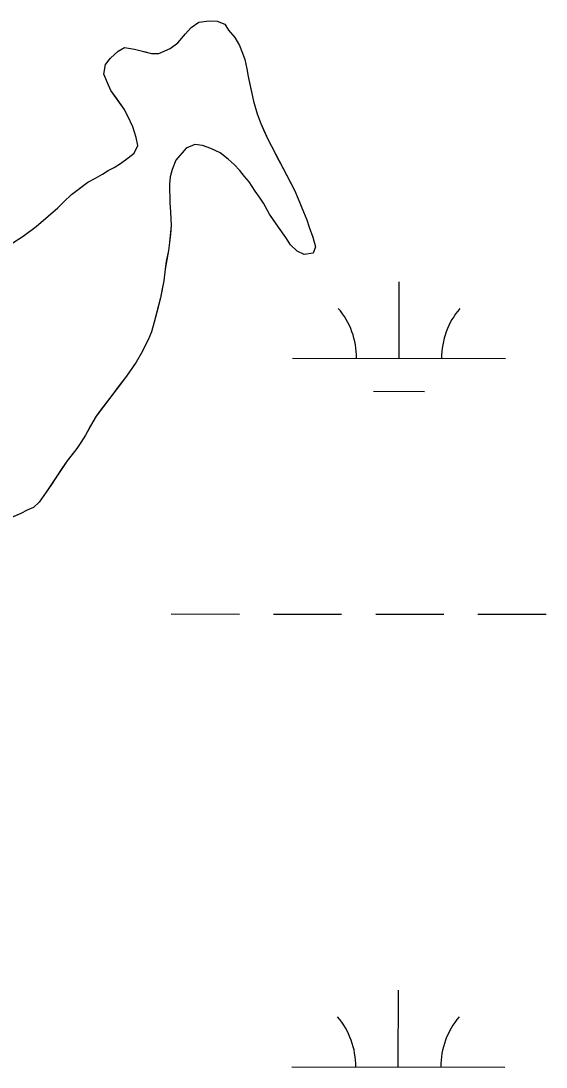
# Model space of a CAD drawing. Extents: x 3148686 to 3186545, y 916144 to 941516.
# Drawn here: x 3157320.7 to 3157567.3, y 928756.5 to 929247.7 of the extents above; entities that cross this region are included whole.
import ezdxf

# ---------------------------------------------------------------- set-up
doc = ezdxf.new("R2010")
doc.units = 0
for name, color, linetype in [('V-SITE-VEGE', 7, 'Continuous'), ('V-TOPO-SHOR', 7, 'Continuous'), ('V-WETL-SWMP', 7, 'Continuous')]:
    doc.layers.add(name, color=color, linetype=linetype)

msp = doc.modelspace()

# ---------------------------------------------------------------- linework, layer by layer
at = {"layer": 'V-SITE-VEGE'}
for p, q in [((3157404.29, 929247.06), (3157409.08, 929247.69)), ((3157409.08, 929247.69), (3157412.88, 929247.51)), ((3157412.88, 929247.51), (3157416.49, 929246.13)), ((3157397.93, 929241.63), (3157400.71, 929244.64)), ((3157400.71, 929244.64), (3157404.29, 929247.06)), ((3157416.49, 929246.13), (3157418.1, 929243.34)), ((3157418.1, 929243.34), (3157421.12, 929239.96)), ((3157390.78, 929234.79), (3157394.36, 929237.41)), ((3157394.36, 929237.41), (3157397.93, 929241.63)), ((3157421.12, 929239.96), (3157423.34, 929236.18)), ((3157362.84, 929230.24), (3157366.41, 929233.45)), ((3157366.41, 929233.45), (3157369.4, 929235.27)), ((3157369.4, 929235.27), (3157374, 929234.5)), ((3157374, 929234.5), (3157382, 929232.34)), ((3157382, 929232.34), (3157385.4, 929232.36)), ((3157385.4, 929232.36), (3157390.78, 929234.79)), ((3157423.34, 929236.18), (3157424.76, 929232.59)), ((3157424.76, 929232.59), (3157425.77, 929229.6)), ((3157360.46, 929227.23), (3157362.84, 929230.24)), ((3157425.77, 929229.6), (3157426.79, 929225.21)), ((3157359.69, 929222.63), (3157360.46, 929227.23)), ((3157361.31, 929218.64), (3157359.69, 929222.63)), ((3157426.79, 929225.21), (3157427.42, 929221.62)), ((3157362.92, 929215.05), (3157361.31, 929218.64)), ((3157427.42, 929221.62), (3157429.88, 929210.05)), ((3157369.17, 929206.3), (3157362.92, 929215.05)), ((3157429.88, 929210.05), (3157431.71, 929204.06)), ((3157370.99, 929202.91), (3157369.17, 929206.3)), ((3157373.21, 929197.93), (3157370.99, 929202.91)), ((3157431.71, 929204.06), (3157433.34, 929199.48)), ((3157433.34, 929199.48), (3157436.58, 929192.1)), ((3157374.84, 929192.95), (3157373.21, 929197.93)), ((3157373.88, 929185.55), (3157375.66, 929189.16)), ((3157375.66, 929189.16), (3157374.84, 929192.95)), ((3157402.43, 929189.71), (3157398.24, 929187.89)), ((3157406.03, 929189.13), (3157402.43, 929189.71)), ((3157409.83, 929187.75), (3157406.03, 929189.13)), ((3157436.58, 929192.1), (3157449.1, 929168.2)), ((3157367.52, 929180.72), (3157371.1, 929183.34)), ((3157371.1, 929183.34), (3157373.88, 929185.55)), ((3157398.24, 929187.89), (3157393.48, 929182.26)), ((3157414.24, 929185.78), (3157409.83, 929187.75)), ((3157418.05, 929182.81), (3157414.24, 929185.78)), ((3157361.75, 929177.49), (3157364.53, 929178.9)), ((3157364.53, 929178.9), (3157367.52, 929180.72)), ((3157393.48, 929182.26), (3157391.71, 929177.86)), ((3157420.86, 929180.23), (3157418.05, 929182.81)), ((3157423.48, 929177.45), (3157420.86, 929180.23)), ((3157352.19, 929172.04), (3157355.77, 929173.86)), ((3157355.77, 929173.86), (3157358.96, 929175.67)), ((3157358.96, 929175.67), (3157361.75, 929177.49)), ((3157390.73, 929174.46), (3157390.55, 929171.06)), ((3157391.71, 929177.86), (3157390.73, 929174.46)), ((3157425.69, 929174.66), (3157423.48, 929177.45)), ((3157427.9, 929172.08), (3157425.69, 929174.66)), ((3157344.43, 929166.2), (3157352.19, 929172.04)), ((3157390.55, 929171.06), (3157390.6, 929162.27)), ((3157430.73, 929167.7), (3157427.9, 929172.08)), ((3157340.85, 929162.78), (3157344.43, 929166.2)), ((3157432.74, 929164.91), (3157430.73, 929167.7)), ((3157434.55, 929162.13), (3157432.74, 929164.91)), ((3157449.1, 929168.2), (3157450.93, 929164.22)), ((3157450.93, 929164.22), (3157453.36, 929158.04)), ((3157327.93, 929151.12), (3157338.07, 929159.97)), ((3157338.07, 929159.97), (3157340.85, 929162.78)), ((3157390.6, 929162.27), (3157391.02, 929158.08)), ((3157437.38, 929156.95), (3157434.55, 929162.13)), ((3157391.02, 929158.08), (3157391.26, 929151.69)), ((3157441.61, 929150.78), (3157437.38, 929156.95)), ((3157453.36, 929158.04), (3157454.98, 929154.25)), ((3157454.98, 929154.25), (3157456, 929150.86)), ((3157321.77, 929146.69), (3157327.93, 929151.12)), ((3157391.26, 929151.69), (3157390.51, 929143.69)), ((3157445.04, 929146), (3157441.61, 929150.78)), ((3157456, 929150.86), (3157457.82, 929146.08)), ((3157316.99, 929143.46), (3157321.77, 929146.69)), ((3157447.25, 929142.62), (3157445.04, 929146)), ((3157457.82, 929146.08), (3157459.04, 929141.69)), ((3157389.93, 929139.89), (3157388.38, 929131.09)), ((3157390.51, 929143.69), (3157389.93, 929139.89)), ((3157450.47, 929139.64), (3157447.25, 929142.62)), ((3157453.67, 929138.06), (3157450.47, 929139.64)), ((3157459.04, 929141.69), (3157457.86, 929138.69)), ((3157457.86, 929138.69), (3157453.67, 929138.06)), ((3157388.38, 929131.09), (3157387.82, 929125.69)), ((3157387.82, 929125.69), (3157386.26, 929117.69)), ((3157386.26, 929117.69), (3157383.33, 929106.29)), ((3157383.33, 929106.29), (3157381.96, 929101.69)), ((3157381.96, 929101.69), (3157380.39, 929097.88)), ((3157380.39, 929097.88), (3157377.23, 929091.47)), ((3157377.23, 929091.47), (3157374.85, 929087.46)), ((3157374.85, 929087.46), (3157370.29, 929080.84)), ((3157370.29, 929080.84), (3157356.02, 929062.18)), ((3157356.02, 929062.18), (3157351.08, 929053.16)), ((3157351.08, 929053.16), (3157348.9, 929049.75)), ((3157346.92, 929046.94), (3157342.36, 929041.13)), ((3157348.9, 929049.75), (3157346.92, 929046.94)), ((3157342.36, 929041.13), (3157332.65, 929026.48)), ((3157332.65, 929026.48), (3157329.28, 929021.67)), ((3157329.28, 929021.67), (3157326.7, 929019.26)), ((3157320.72, 929016.43), (3157310.56, 929011.97)), ((3157323.71, 929018.04), (3157320.72, 929016.43)), ((3157326.7, 929019.26), (3157323.71, 929018.04))]:
    msp.add_line(p, q, dxfattribs=at)
at = {"layer": 'V-TOPO-SHOR'}
for points in [[(3157333.5, 929155.95), (3157338.07, 929159.97), (3157340.85, 929162.78), (3157344.43, 929166.2), (3157348.21, 929169.02), (3157352.19, 929172.04), (3157355.77, 929173.86), (3157358.96, 929175.67), (3157361.75, 929177.49), (3157364.53, 929178.9), (3157367.52, 929180.72), (3157371.1, 929183.34), (3157373.88, 929185.55), (3157375.66, 929189.16), (3157374.84, 929192.95), (3157373.21, 929197.93), (3157370.99, 929202.91), (3157369.17, 929206.3), (3157365.54, 929211.47), (3157362.92, 929215.05), (3157361.31, 929218.64), (3157359.69, 929222.63), (3157360.46, 929227.23), (3157362.84, 929230.24), (3157366.41, 929233.45), (3157369.4, 929235.27), (3157374, 929234.5), (3157378.4, 929233.32), (3157382, 929232.34), (3157385.4, 929232.36), (3157390.78, 929234.79), (3157394.36, 929237.41), (3157397.93, 929241.63), (3157400.71, 929244.64), (3157404.29, 929247.06), (3157409.08, 929247.69), (3157412.88, 929247.51), (3157416.49, 929246.13), (3157418.1, 929243.34), (3157421.12, 929239.96), (3157423.34, 929236.18), (3157424.76, 929232.59), (3157425.77, 929229.6), (3157426.79, 929225.21), (3157427.42, 929221.62), (3157428.03, 929218.63), (3157428.85, 929215.04), (3157429.88, 929210.05), (3157431.71, 929204.06), (3157433.34, 929199.48), (3157434.76, 929196.29), (3157436.58, 929192.1), (3157438.19, 929189.12), (3157439.61, 929186.33), (3157441.83, 929182.15), (3157443.45, 929178.96), (3157447.08, 929172.19), (3157449.1, 929168.2), (3157450.93, 929164.22), (3157453.36, 929158.04), (3157454.98, 929154.25), (3157456, 929150.86), (3157457.82, 929146.08), (3157459.04, 929141.69), (3157457.86, 929138.69), (3157453.67, 929138.06), (3157450.47, 929139.64), (3157447.25, 929142.62), (3157445.04, 929146), (3157441.61, 929150.78), (3157439.4, 929153.96), (3157437.38, 929156.95), (3157434.55, 929162.13), (3157432.74, 929164.91), (3157430.73, 929167.7), (3157427.9, 929172.08), (3157425.69, 929174.66), (3157423.48, 929177.45), (3157420.86, 929180.23), (3157418.05, 929182.81), (3157414.24, 929185.78), (3157409.83, 929187.75), (3157406.03, 929189.13), (3157402.43, 929189.71), (3157398.24, 929187.89), (3157393.48, 929182.27), (3157391.71, 929177.86), (3157390.73, 929174.46), (3157390.55, 929171.06), (3157390.6, 929162.27), (3157391.02, 929158.08), (3157391.26, 929151.69), (3157390.89, 929147.49), (3157390.51, 929143.69), (3157389.93, 929139.89), (3157388.96, 929134.69), (3157388.38, 929131.09), (3157387.82, 929125.69), (3157387.04, 929121.9), (3157386.26, 929117.69), (3157384.51, 929110.89)], [(3157316.99, 929143.46), (3157321.77, 929146.69), (3157327.93, 929151.12), (3157333.5, 929155.95)], [(3157384.51, 929110.89), (3157383.33, 929106.29), (3157381.96, 929101.69), (3157380.39, 929097.88), (3157377.23, 929091.47), (3157374.85, 929087.46), (3157370.29, 929080.84), (3157366.92, 929076.43), (3157363.36, 929071.81), (3157358.6, 929065.59), (3157356.02, 929062.18), (3157353.45, 929057.57), (3157351.08, 929053.16), (3157348.9, 929049.75), (3157346.92, 929046.94), (3157344.74, 929044.13), (3157342.36, 929041.12), (3157339.98, 929037.51), (3157338.2, 929034.91), (3157335.03, 929030.09), (3157332.65, 929026.48), (3157329.28, 929021.67), (3157326.7, 929019.26), (3157323.71, 929018.04), (3157320.72, 929016.43), (3157315.14, 929013.99)]]:
    msp.add_lwpolyline(points, dxfattribs=at)
at = {"layer": 'V-WETL-SWMP'}
for p, q in [((3157498.24, 929089.21), (3157498.28, 929125.21)), ((3157448.24, 929089.26), (3157548.24, 929089.15)), ((3157486.22, 929073.79), (3157510.22, 929073.76)), ((3157391.27, 928969.25), (3157423.27, 928969.21)), ((3157439.27, 928969.2), (3157471.27, 928969.16)), ((3157487.27, 928969.15), (3157519.27, 928969.11)), ((3157535.27, 928969.1), (3157567.27, 928969.06)), ((3157497.89, 928756.53), (3157497.93, 928792.53)), ((3157447.89, 928756.58), (3157547.89, 928756.48))]:
    msp.add_line(p, q, dxfattribs=at)
msp.add_lwpolyline([(3157316.99, 929143.46), (3157321.77, 929146.69), (3157327.93, 929151.12), (3157333.5, 929155.95), (3157338.07, 929159.97), (3157340.85, 929162.78), (3157344.43, 929166.2), (3157348.21, 929169.02), (3157352.19, 929172.04), (3157355.77, 929173.86), (3157358.96, 929175.67), (3157361.74, 929177.49), (3157364.53, 929178.9), (3157367.52, 929180.72), (3157371.1, 929183.33), (3157373.88, 929185.55), (3157375.66, 929189.16), (3157374.84, 929192.95), (3157373.21, 929197.93), (3157370.99, 929202.91), (3157369.17, 929206.3), (3157365.54, 929211.47), (3157362.93, 929215.05), (3157361.31, 929218.64), (3157359.69, 929222.63), (3157360.46, 929227.23), (3157362.84, 929230.24), (3157366.41, 929233.45), (3157369.4, 929235.27), (3157374, 929234.5), (3157378.4, 929233.32), (3157382, 929232.34), (3157385.4, 929232.36), (3157390.78, 929234.79), (3157394.36, 929237.41), (3157397.93, 929241.63), (3157400.71, 929244.64), (3157404.29, 929247.06), (3157409.09, 929247.69), (3157412.88, 929247.51), (3157416.49, 929246.13), (3157418.1, 929243.34), (3157421.12, 929239.96), (3157423.34, 929236.18), (3157424.76, 929232.59), (3157425.77, 929229.6), (3157426.8, 929225.21), (3157427.42, 929221.62), (3157428.03, 929218.63), (3157428.85, 929215.04), (3157429.88, 929210.05), (3157431.71, 929204.06), (3157433.34, 929199.48), (3157434.76, 929196.29), (3157436.58, 929192.11), (3157438.19, 929189.12), (3157439.61, 929186.33), (3157441.83, 929182.15), (3157443.45, 929178.96), (3157447.08, 929172.19), (3157449.1, 929168.2), (3157450.92, 929164.22), (3157453.36, 929158.04), (3157454.98, 929154.25), (3157456, 929150.86), (3157457.82, 929146.08), (3157459.05, 929141.69), (3157457.86, 929138.69), (3157453.67, 929138.06), (3157450.47, 929139.64), (3157447.25, 929142.62), (3157445.04, 929146), (3157441.61, 929150.78), (3157439.4, 929153.96), (3157437.38, 929156.95), (3157434.55, 929162.13), (3157432.74, 929164.91), (3157430.73, 929167.7), (3157427.9, 929172.08), (3157425.69, 929174.66), (3157423.48, 929177.45), (3157420.86, 929180.23), (3157418.05, 929182.81), (3157414.24, 929185.78), (3157409.83, 929187.75), (3157406.03, 929189.13), (3157402.43, 929189.71), (3157398.24, 929187.89), (3157393.48, 929182.27), (3157391.71, 929177.86), (3157390.73, 929174.46), (3157390.55, 929171.06), (3157390.6, 929162.27), (3157391.02, 929158.08), (3157391.26, 929151.69), (3157390.89, 929147.49), (3157390.51, 929143.69), (3157389.93, 929139.89), (3157388.96, 929134.69), (3157388.38, 929131.09), (3157387.82, 929125.69), (3157387.04, 929121.89), (3157386.26, 929117.69), (3157384.51, 929110.89), (3157383.33, 929106.29), (3157381.96, 929101.69), (3157380.39, 929097.88), (3157377.23, 929091.47), (3157374.85, 929087.46), (3157370.29, 929080.84), (3157366.93, 929076.43), (3157363.36, 929071.81), (3157358.6, 929065.59), (3157356.02, 929062.18), (3157353.45, 929057.57), (3157351.08, 929053.16), (3157348.9, 929049.75), (3157346.92, 929046.94), (3157344.74, 929044.13), (3157342.36, 929041.12), (3157339.98, 929037.51), (3157338.2, 929034.91), (3157332.65, 929026.48), (3157329.28, 929021.67), (3157326.7, 929019.26), (3157323.71, 929018.04), (3157320.72, 929016.42), (3157315.14, 929013.99)], dxfattribs=at)
for centre, start, end in [((3157443, 929089.74), 359.1678, 40.7115), ((3157553.48, 929089.62), 139.1678, 180.7115), ((3157442.65, 928757.06), 359.1678, 40.7115), ((3157553.13, 928756.95), 139.1678, 180.7115)]:
    msp.add_arc(centre, 35.25, start, end, dxfattribs=at)

doc.saveas('drawing.dxf')
